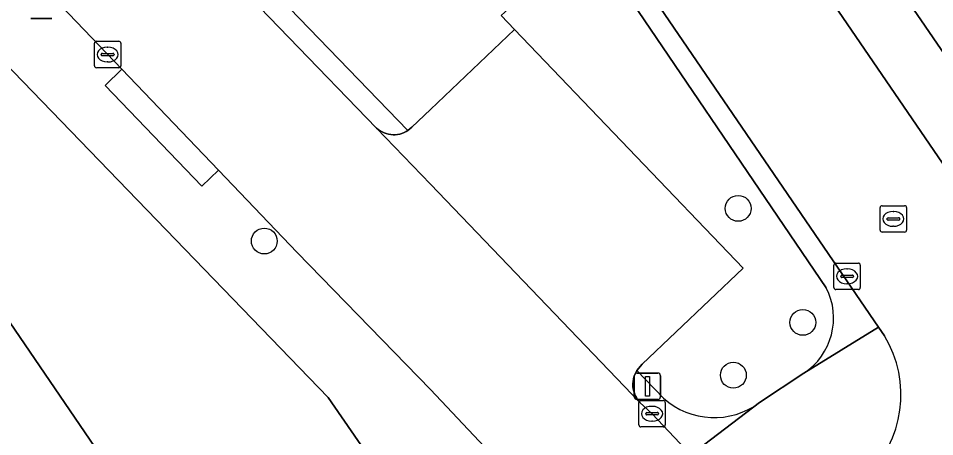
# Model space of a CAD drawing. Extents: x 157445 to 158888, y 383061 to 384688.
# Drawn here: x 158484.41 to 158519.08, y 383856.69 to 383872.53 of the extents above; entities that cross this region are included whole.
import ezdxf

# ---------------------------------------------------------------- set-up
doc = ezdxf.new("R2010")
doc.units = 0
for name, color, linetype in [('IMGEO_Boom', 7, 'Continuous'), ('IMGEO_Erf', 7, 'Continuous'), ('IMGEO_Groenvoorziening', 7, 'Continuous'), ('IMGEO_Kolk', 7, 'Continuous'), ('IMGEO_Lichtmast', 7, 'Continuous'), ('IMGEO_Pand', 7, 'Continuous'), ('IMGEO_Parkeervlak_open', 7, 'Continuous'), ('IMGEO_Rijbaan_lokaal_open', 7, 'Continuous'), ('IMGEO_Rioolput', 7, 'Continuous'), ('IMGEO_Verkeerseiland_open', 7, 'Continuous'), ('IMGEO_Voetpad_open', 7, 'Continuous')]:
    doc.layers.add(name, color=color, linetype=linetype)

msp = doc.modelspace()

# ---------------------------------------------------------------- linework, layer by layer
at = {"layer": 'IMGEO_Boom'}
for centre in [(158511.643, 383865.333), (158493.716, 383864.097), (158514.09, 383861.018), (158511.462, 383859.02)]:
    msp.add_circle(centre, 0.489, dxfattribs=at)
at = {"layer": 'IMGEO_Erf'}
for points in [[(158449.757, 383921.777), (158453.974, 383917.346), (158468.714, 383902.178), (158473.84, 383901.885), (158474.285, 383902.137), (158469.956, 383908.467), (158474.562, 383911.617), (158478.891, 383905.287), (158490.625, 383913.201), (158500, 383899.529), (158522.139, 383867.243)], [(158412.073, 383888.2), (158403.479, 383880.004), (158404.851, 383878.41), (158406.958, 383876.246), (158411.036, 383871.909), (158430.803, 383851.097), (158426.813, 383848.24), (158440.405, 383828.146), (158440.739, 383828.38), (158449.308, 383815.94), (158500, 383850.527), (158500.951, 383851.176), (158500, 383852.558), (158496.134, 383858.175), (158459.68, 383895.913)]]:
    msp.add_lwpolyline(points, dxfattribs=at)
msp.add_lwpolyline([(158478.224, 383854.282), (158477.81, 383854.89), (158478.271, 383855.204), (158477.039, 383857.01), (158479.58, 383858.744), (158483.71, 383861.562), (158491.044, 383850.813), (158484.439, 383846.306), (158484.117, 383846.778), (158447.456, 383821.813), (158442.113, 383829.643), (158446.244, 383832.462)], close=True, dxfattribs=at)
at = {"layer": 'IMGEO_Groenvoorziening'}
msp.add_lwpolyline([(158503.509, 383873.399), (158500, 383878.372), (158492.002, 383889.708), (158488.641, 383887.177), (158488.94, 383886.865), (158485.111, 383883.168), (158484.958, 383882.968), (158499.144, 383868.277), (158499.295, 383868.401), (158500, 383869.072), (158503.184, 383872.104), (158502.681, 383872.632)], close=True, dxfattribs=at)
for points in [[(158506.033, 383875.505), (158503.509, 383873.399), (158502.681, 383872.632), (158503.184, 383872.104), (158511.827, 383863.075), (158508.016, 383859.433), (158507.812, 383859.198), (158508.818, 383858.15)], [(158514.978, 383862.325), (158506.033, 383875.505)], [(158512.454, 383857.981), (158514.13, 383859.095)]]:
    msp.add_lwpolyline(points, dxfattribs=at)
for centre, radius, start, end in [((158512.747, 383861.184), 2.505, 303.4961, 27.0831), ((158510.74, 383860.303), 2.886, 228.243, 306.4347)]:
    msp.add_arc(centre, radius, start, end, dxfattribs=at)
at = {"layer": 'IMGEO_Kolk'}
for p, q in [((158487.288, 383870.729), (158487.288, 383871.581)), ((158487.363, 383871.655), (158488.215, 383871.655)), ((158488.289, 383871.581), (158488.289, 383870.729)), ((158487.547, 383871.149), (158487.547, 383871.161)), ((158487.59, 383871.198), (158487.988, 383871.198)), ((158487.776, 383871.435), (158487.801, 383871.435)), ((158488.031, 383871.161), (158488.031, 383871.149)), ((158487.985, 383871.112), (158487.587, 383871.112)), ((158487.799, 383870.875), (158487.774, 383870.875)), ((158488.215, 383870.655), (158487.363, 383870.655)), ((158515.263, 383862.335), (158515.263, 383863.187)), ((158515.338, 383863.261), (158516.19, 383863.261)), ((158516.264, 383863.187), (158516.264, 383862.335)), ((158515.751, 383863.041), (158515.776, 383863.041)), ((158515.522, 383862.755), (158515.522, 383862.767)), ((158515.96, 383862.718), (158515.562, 383862.718)), ((158515.565, 383862.804), (158515.963, 383862.804)), ((158515.774, 383862.481), (158515.749, 383862.481)), ((158516.006, 383862.767), (158516.006, 383862.755)), ((158516.19, 383862.261), (158515.338, 383862.261)), ((158507.885, 383857.136), (158507.885, 383857.988)), ((158507.96, 383858.062), (158508.812, 383858.062)), ((158508.886, 383857.988), (158508.886, 383857.136)), ((158508.373, 383857.842), (158508.398, 383857.842)), ((158508.144, 383857.556), (158508.144, 383857.568)), ((158508.582, 383857.519), (158508.184, 383857.519)), ((158508.187, 383857.605), (158508.585, 383857.605)), ((158508.396, 383857.282), (158508.371, 383857.282)), ((158508.628, 383857.568), (158508.628, 383857.556)), ((158508.812, 383857.062), (158507.96, 383857.062))]:
    msp.add_line(p, q, dxfattribs=at)
for points in [[(158487.288, 383870.729), (158487.288, 383871.581)], [(158487.363, 383871.655), (158488.215, 383871.655)], [(158488.289, 383871.581), (158488.289, 383870.729)], [(158488.215, 383870.655), (158487.363, 383870.655)], [(158515.263, 383862.335), (158515.263, 383863.187)], [(158515.338, 383863.261), (158516.19, 383863.261)], [(158516.264, 383863.187), (158516.264, 383862.335)], [(158516.19, 383862.261), (158515.338, 383862.261)], [(158507.885, 383857.136), (158507.885, 383857.988)], [(158507.96, 383858.062), (158508.812, 383858.062)], [(158508.886, 383857.988), (158508.886, 383857.136)], [(158508.812, 383857.062), (158507.96, 383857.062)]]:
    msp.add_lwpolyline(points, dxfattribs=at)
for centre, radius, start, end in [((158487.365, 383871.579), 0.0765, 91.552, 178.448), ((158487.365, 383871.579), 0.0765, 91.552, 178.448), ((158488.213, 383871.579), 0.0765, 1.552, 88.448), ((158488.213, 383871.579), 0.0765, 1.552, 88.448), ((158487.587, 383871.158), 0.0403, 85.8775, 175.7526), ((158487.584, 383871.148), 0.0366, 178.938, 274.7102), ((158487.988, 383871.155), 0.043, 264.8664, 352.4533), ((158487.992, 383871.16), 0.0386, 1.7309, 96.639), ((158487.365, 383870.731), 0.0765, 181.552, 268.448), ((158487.365, 383870.731), 0.0765, 181.552, 268.448), ((158488.213, 383870.731), 0.0765, 271.552, 358.448), ((158488.213, 383870.731), 0.0765, 271.552, 358.448), ((158515.34, 383863.185), 0.0765, 91.552, 178.448), ((158515.34, 383863.185), 0.0765, 91.552, 178.448), ((158516.188, 383863.185), 0.0765, 1.552, 88.448), ((158516.188, 383863.185), 0.0765, 1.552, 88.448), ((158515.562, 383862.764), 0.0403, 85.8775, 175.7526), ((158515.559, 383862.754), 0.0366, 178.938, 274.7102), ((158515.963, 383862.761), 0.043, 264.8664, 352.4533), ((158515.967, 383862.766), 0.0386, 1.7309, 96.639), ((158515.34, 383862.337), 0.0765, 181.552, 268.448), ((158515.34, 383862.337), 0.0765, 181.552, 268.448), ((158516.188, 383862.337), 0.0765, 271.552, 358.448), ((158516.188, 383862.337), 0.0765, 271.552, 358.448), ((158507.962, 383857.986), 0.0765, 91.552, 178.448), ((158507.962, 383857.986), 0.0765, 91.552, 178.448), ((158508.81, 383857.986), 0.0765, 1.552, 88.448), ((158508.81, 383857.986), 0.0765, 1.552, 88.448), ((158508.184, 383857.565), 0.0403, 85.8775, 175.7526), ((158508.181, 383857.555), 0.0366, 178.938, 274.7102), ((158508.585, 383857.562), 0.043, 264.8664, 352.4533), ((158508.589, 383857.567), 0.0386, 1.7309, 96.639), ((158507.962, 383857.138), 0.0765, 181.552, 268.448), ((158507.962, 383857.138), 0.0765, 181.552, 268.448), ((158508.81, 383857.138), 0.0765, 271.552, 358.448), ((158508.81, 383857.138), 0.0765, 271.552, 358.448)]:
    msp.add_arc(centre, radius, start, end, dxfattribs=at)
for centre, major_axis, ratio, start_param, end_param in [((158487.775, 383871.155), (-0.387, 0.002), 0.722429, 4.712389, 7.853982), ((158487.8, 383871.155), (-0.39, 0.002), 0.717154, 1.570796, 4.712389), ((158515.75, 383862.761), (-0.387, 0.002), 0.722429, 4.712389, 7.853982), ((158515.775, 383862.761), (-0.39, 0.002), 0.717154, 1.570796, 4.712389), ((158508.372, 383857.562), (-0.387, 0.002), 0.722429, 4.712389, 7.853982), ((158508.397, 383857.562), (-0.39, 0.002), 0.717154, 1.570796, 4.712389)]:
    msp.add_ellipse(centre, major_axis=major_axis, ratio=ratio, start_param=start_param, end_param=end_param, dxfattribs=at)
at = {"layer": 'IMGEO_Lichtmast'}
for p, q in [((158485.676, 383872.525), (158484.886, 383872.525)), ((158484.886, 383872.525), (158485.676, 383872.525)), ((158507.814, 383859.1), (158508.604, 383859.1)), ((158508.604, 383859.1), (158507.814, 383859.1)), ((158507.714, 383858.2), (158507.714, 383859)), ((158507.714, 383859), (158507.714, 383858.2)), ((158508.704, 383859), (158508.704, 383858.2)), ((158508.704, 383858.2), (158508.704, 383859)), ((158508.604, 383858.1), (158507.814, 383858.1)), ((158507.814, 383858.1), (158508.604, 383858.1))]:
    msp.add_line(p, q, dxfattribs=at)
msp.add_lwpolyline([(158508.134, 383858.975), (158508.284, 383858.975), (158508.284, 383858.225), (158508.134, 383858.225), (158508.134, 383858.975)], dxfattribs=at)
for centre, start, end in [((158507.814, 383859), 90, 180), ((158507.814, 383859), 90, 180), ((158508.604, 383859), 0, 90), ((158508.604, 383859), 360, 90), ((158507.814, 383858.2), 180, 270), ((158507.814, 383858.2), 180, 270), ((158508.604, 383858.2), 270, 0), ((158508.604, 383858.2), 270, 0)]:
    msp.add_arc(centre, 0.1, start, end, dxfattribs=at)
at = {"layer": 'IMGEO_Pand'}
msp.add_lwpolyline([(158479.58, 383858.744), (158477.039, 383857.01), (158478.271, 383855.204), (158477.81, 383854.89), (158478.224, 383854.282), (158446.244, 383832.462), (158442.113, 383829.643), (158447.456, 383821.813), (158484.117, 383846.778), (158484.439, 383846.306), (158491.044, 383850.813), (158483.71, 383861.562)], close=True, dxfattribs=at)
at = {"layer": 'IMGEO_Parkeervlak_open'}
msp.add_lwpolyline([(158499.144, 383868.277), (158499.079, 383868.238), (158499.002, 383868.199), (158498.922, 383868.168), (158498.84, 383868.145), (158498.756, 383868.128), (158498.671, 383868.119), (158498.585, 383868.118), (158498.5, 383868.125), (158498.415, 383868.139), (158498.332, 383868.161), (158498.251, 383868.189), (158498.174, 383868.226), (158498.099, 383868.268), (158498.029, 383868.318), (158497.964, 383868.373), (158500, 383866.25), (158507.92, 383857.992), (158507.893, 383858.023), (158507.839, 383858.094), (158507.791, 383858.17), (158507.75, 383858.25), (158507.717, 383858.334), (158507.691, 383858.42), (158507.673, 383858.508), (158507.662, 383858.597), (158507.66, 383858.687), (158507.666, 383858.777), (158507.68, 383858.866), (158507.702, 383858.953), (158507.731, 383859.038), (158507.768, 383859.12), (158507.812, 383859.198), (158508.016, 383859.433), (158511.827, 383863.075), (158503.184, 383872.104), (158500, 383869.072), (158499.295, 383868.401)], close=True, dxfattribs=at)
at = {"layer": 'IMGEO_Rijbaan_lokaal_open'}
for points in [[(158511.042, 383854.76), (158509.856, 383856.01), (158508.385, 383857.562), (158507.92, 383857.992), (158500, 383866.25), (158497.964, 383868.373), (158491.321, 383875.249), (158485.103, 383881.745), (158479.591, 383887.439), (158478.519, 383888.613), (158478.462, 383888.677), (158467.099, 383900.444), (158466.843, 383900.628), (158466.604, 383900.834), (158466.384, 383901.061), (158463.454, 383904.089), (158460.743, 383906.891), (158450.745, 383917.224), (158448.286, 383919.821), (158444.617, 383916.309)], [(158445.091, 383915.53), (158482.296, 383876.893), (158488.326, 383870.597), (158491.983, 383866.778), (158494.962, 383863.668), (158500, 383858.484), (158504.908, 383853.274), (158509.75, 383848.24)], [(158521.506, 383863.929), (158500, 383895.371), (158492.785, 383905.92), (158492.373, 383906.304), (158491.928, 383906.649), (158491.454, 383906.953), (158490.955, 383907.214), (158490.434, 383907.429), (158489.897, 383907.597), (158489.785, 383907.625), (158489.333, 383907.71), (158488.875, 383907.753), (158488.415, 383907.756), (158487.957, 383907.718), (158487.504, 383907.638), (158487.06, 383907.519), (158486.628, 383907.361), (158486.212, 383907.164), (158486.014, 383907.054), (158485.625, 383906.794), (158482.499, 383904.704)], [(158491.404, 383898.253), (158499.921, 383885.793), (158516.956, 383860.832), (158517.174, 383860.51)]]:
    msp.add_lwpolyline(points, dxfattribs=at)
msp.add_arc((158513.512, 383858.27), 4.292, 234.8627, 31.4545, dxfattribs=at)
at = {"layer": 'IMGEO_Rioolput'}
for p, q in [((158517.014, 383864.509), (158517.014, 383865.361)), ((158517.089, 383865.435), (158517.941, 383865.435)), ((158518.015, 383865.361), (158518.015, 383864.509)), ((158517.273, 383864.929), (158517.273, 383864.941)), ((158517.316, 383864.978), (158517.714, 383864.978)), ((158517.502, 383865.215), (158517.527, 383865.215)), ((158517.757, 383864.941), (158517.757, 383864.929)), ((158517.711, 383864.892), (158517.313, 383864.892)), ((158517.525, 383864.655), (158517.5, 383864.655)), ((158517.941, 383864.435), (158517.089, 383864.435))]:
    msp.add_line(p, q, dxfattribs=at)
for points in [[(158517.014, 383864.509), (158517.014, 383865.361)], [(158517.089, 383865.435), (158517.941, 383865.435)], [(158518.015, 383865.361), (158518.015, 383864.509)], [(158517.941, 383864.435), (158517.089, 383864.435)]]:
    msp.add_lwpolyline(points, dxfattribs=at)
for centre, radius, start, end in [((158517.091, 383865.359), 0.0765, 91.552, 178.448), ((158517.091, 383865.359), 0.0765, 91.552, 178.448), ((158517.939, 383865.359), 0.0765, 1.552, 88.448), ((158517.939, 383865.359), 0.0765, 1.552, 88.448), ((158517.313, 383864.938), 0.0403, 85.8775, 175.7526), ((158517.31, 383864.928), 0.0366, 178.938, 274.7102), ((158517.714, 383864.935), 0.043, 264.8664, 352.4533), ((158517.718, 383864.94), 0.0386, 1.7309, 96.639), ((158517.091, 383864.511), 0.0765, 181.552, 268.448), ((158517.091, 383864.511), 0.0765, 181.552, 268.448), ((158517.939, 383864.511), 0.0765, 271.552, 358.448), ((158517.939, 383864.511), 0.0765, 271.552, 358.448)]:
    msp.add_arc(centre, radius, start, end, dxfattribs=at)
for centre, major_axis, ratio, start_param, end_param in [((158517.501, 383864.935), (-0.387, 0.002), 0.722429, 4.712389, 7.853982), ((158517.526, 383864.935), (-0.39, 0.002), 0.717154, 1.570796, 4.712389)]:
    msp.add_ellipse(centre, major_axis=major_axis, ratio=ratio, start_param=start_param, end_param=end_param, dxfattribs=at)
at = {"layer": 'IMGEO_Verkeerseiland_open'}
msp.add_lwpolyline([(158517.174, 383860.51), (158516.956, 383860.832), (158514.13, 383859.095), (158512.454, 383857.981), (158509.856, 383856.01), (158511.042, 383854.76)], dxfattribs=at)
msp.add_arc((158513.512, 383858.27), 4.292, 234.8627, 31.4545, dxfattribs=at)
at = {"layer": 'IMGEO_Voetpad_open'}
for points in [[(158527.114, 383860.2), (158522.189, 383867.159), (158522.139, 383867.243), (158500, 383899.529), (158490.625, 383913.201), (158478.891, 383905.287), (158474.285, 383902.137), (158473.84, 383901.885), (158468.714, 383902.178), (158453.974, 383917.346)], [(158504.908, 383853.274), (158500, 383858.484), (158494.962, 383863.668), (158491.983, 383866.778), (158491.347, 383866.169), (158487.69, 383869.988), (158488.326, 383870.597), (158482.296, 383876.893), (158445.091, 383915.53)], [(158442.573, 383913.66), (158446.077, 383910.1), (158453.718, 383902.033), (158459.68, 383895.913), (158496.134, 383858.175), (158500, 383852.558), (158500.951, 383851.176), (158503.346, 383848.03), (158503.832, 383848.362)], [(158482.222, 383905.119), (158485.348, 383907.209), (158485.625, 383906.794), (158486.014, 383907.054), (158486.212, 383907.164), (158486.628, 383907.361), (158487.06, 383907.519), (158487.504, 383907.638), (158487.957, 383907.718), (158488.415, 383907.756), (158488.875, 383907.753), (158489.333, 383907.71), (158489.785, 383907.625), (158489.897, 383907.597), (158490.434, 383907.429), (158490.955, 383907.214), (158491.454, 383906.953), (158491.928, 383906.649), (158492.373, 383906.304), (158492.785, 383905.92), (158500, 383895.371), (158521.506, 383863.929)], [(158490.531, 383897.866), (158500, 383884.331), (158506.033, 383875.505), (158514.978, 383862.325)], [(158514.13, 383859.095), (158516.956, 383860.832), (158499.921, 383885.793)], [(158491.321, 383875.249), (158497.964, 383868.373), (158498.029, 383868.318), (158498.099, 383868.268), (158498.174, 383868.226), (158498.251, 383868.189), (158498.332, 383868.161), (158498.415, 383868.139), (158498.5, 383868.125), (158498.585, 383868.118), (158498.671, 383868.119), (158498.756, 383868.128), (158498.84, 383868.145), (158498.922, 383868.168), (158499.002, 383868.199), (158499.079, 383868.238), (158499.144, 383868.277), (158484.958, 383882.968)], [(158508.818, 383858.15), (158507.812, 383859.198), (158507.768, 383859.12), (158507.731, 383859.038), (158507.702, 383858.953), (158507.68, 383858.866), (158507.666, 383858.777), (158507.66, 383858.687), (158507.662, 383858.597), (158507.673, 383858.508), (158507.691, 383858.42), (158507.717, 383858.334), (158507.75, 383858.25), (158507.791, 383858.17), (158507.839, 383858.094), (158507.893, 383858.023), (158507.92, 383857.992), (158508.385, 383857.562), (158509.856, 383856.01), (158512.454, 383857.981)]]:
    msp.add_lwpolyline(points, dxfattribs=at)
msp.add_lwpolyline([(158488.326, 383870.597), (158487.69, 383869.988), (158491.347, 383866.169), (158491.983, 383866.778)], close=True, dxfattribs=at)
for centre, radius, start, end in [((158512.747, 383861.184), 2.505, 303.4961, 27.0831), ((158510.74, 383860.303), 2.886, 228.243, 306.4347)]:
    msp.add_arc(centre, radius, start, end, dxfattribs=at)

doc.saveas('drawing.dxf')
